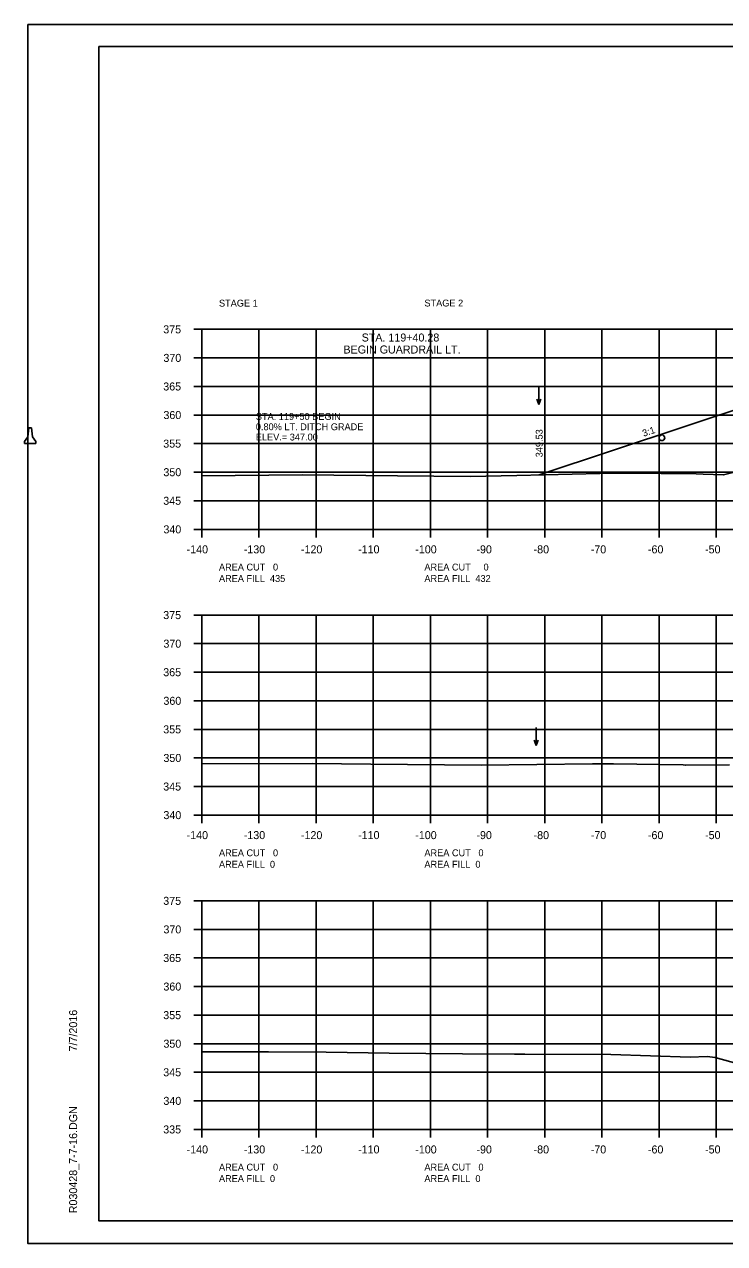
# Model space of a CAD drawing. Extents: x 1374859 to 1376773, y 382242 to 389804.
# Drawn here: x 1375963.5 to 1376086, y 383948.4 to 384161.8 of the extents above; entities that cross this region are included whole.
import ezdxf

# ---------------------------------------------------------------- set-up
doc = ezdxf.new("R2010")
doc.units = 0
for name, color, linetype in [('R_Axis', 7, 'Continuous'), ('R_Axis Annot', 7, 'Continuous'), ('R_Border', 7, 'Continuous'), ('R_Detour Annot', 7, 'Continuous'), ('R_Drive', 7, 'Continuous'), ('R_Exist Surface', 7, 'Continuous'), ('R_Fin Surface', 7, 'Continuous'), ('R_Grid', 7, 'Continuous'), ('R_MOT', 7, 'Continuous'), ('R_No Plot', 7, 'Continuous'), ('R_Water Annot', 7, 'Continuous'), ('R_Xsect Elev', 7, 'Continuous'), ('R_Xsect Slope', 7, 'Continuous')]:
    doc.layers.add(name, color=color, linetype=linetype)

msp = doc.modelspace()

# ---------------------------------------------------------------- linework, layer by layer
at = {"layer": 'R_Axis'}
for p, q in [((1375993.17, 384108.42), (1375994.57, 384108.42)), ((1375994.57, 384073.42), (1375994.57, 384108.42)), ((1375993.17, 384103.42), (1375994.57, 384103.42)), ((1375993.17, 384098.42), (1375994.57, 384098.42)), ((1375993.17, 384093.42), (1375994.57, 384093.42)), ((1375993.17, 384088.42), (1375994.57, 384088.42)), ((1375993.17, 384083.42), (1375994.57, 384083.42)), ((1375993.17, 384078.42), (1375994.57, 384078.42)), ((1375993.17, 384073.42), (1375994.57, 384073.42)), ((1375994.57, 384073.42), (1376274.57, 384073.42)), ((1375994.57, 384072.02), (1375994.57, 384073.42)), ((1376004.57, 384072.02), (1376004.57, 384073.42)), ((1376014.57, 384072.02), (1376014.57, 384073.42)), ((1376024.57, 384072.02), (1376024.57, 384073.42)), ((1376034.57, 384072.02), (1376034.57, 384073.42)), ((1376044.57, 384072.02), (1376044.57, 384073.42)), ((1376054.57, 384072.02), (1376054.57, 384073.42)), ((1376064.57, 384072.02), (1376064.57, 384073.42)), ((1376074.57, 384072.02), (1376074.57, 384073.42)), ((1376084.57, 384072.02), (1376084.57, 384073.42)), ((1375993.17, 384058.42), (1375994.57, 384058.42)), ((1375994.57, 384023.42), (1375994.57, 384058.42)), ((1375993.17, 384053.42), (1375994.57, 384053.42)), ((1375993.17, 384048.42), (1375994.57, 384048.42)), ((1375993.17, 384043.42), (1375994.57, 384043.42)), ((1375993.17, 384038.42), (1375994.57, 384038.42)), ((1375993.17, 384033.42), (1375994.57, 384033.42)), ((1375993.17, 384028.42), (1375994.57, 384028.42)), ((1375993.17, 384023.42), (1375994.57, 384023.42)), ((1375994.57, 384023.42), (1376274.57, 384023.42)), ((1375994.57, 384022.02), (1375994.57, 384023.42)), ((1376004.57, 384022.02), (1376004.57, 384023.42)), ((1376014.57, 384022.02), (1376014.57, 384023.42)), ((1376024.57, 384022.02), (1376024.57, 384023.42)), ((1376034.57, 384022.02), (1376034.57, 384023.42)), ((1376044.57, 384022.02), (1376044.57, 384023.42)), ((1376054.57, 384022.02), (1376054.57, 384023.42)), ((1376064.57, 384022.02), (1376064.57, 384023.42)), ((1376074.57, 384022.02), (1376074.57, 384023.42)), ((1376084.57, 384022.02), (1376084.57, 384023.42)), ((1375993.17, 384008.42), (1375994.57, 384008.42)), ((1375994.57, 383968.42), (1375994.57, 384008.42)), ((1375993.17, 384003.42), (1375994.57, 384003.42)), ((1375993.17, 383998.42), (1375994.57, 383998.42)), ((1375993.17, 383993.42), (1375994.57, 383993.42)), ((1375993.17, 383988.42), (1375994.57, 383988.42)), ((1375993.17, 383983.42), (1375994.57, 383983.42)), ((1375993.17, 383978.42), (1375994.57, 383978.42)), ((1375993.17, 383973.42), (1375994.57, 383973.42)), ((1375993.17, 383968.42), (1375994.57, 383968.42)), ((1375994.57, 383968.42), (1376274.57, 383968.42)), ((1375994.57, 383967.02), (1375994.57, 383968.42)), ((1376004.57, 383967.02), (1376004.57, 383968.42)), ((1376014.57, 383967.02), (1376014.57, 383968.42)), ((1376024.57, 383967.02), (1376024.57, 383968.42)), ((1376034.57, 383967.02), (1376034.57, 383968.42)), ((1376044.57, 383967.02), (1376044.57, 383968.42)), ((1376054.57, 383967.02), (1376054.57, 383968.42)), ((1376064.57, 383967.02), (1376064.57, 383968.42)), ((1376074.57, 383967.02), (1376074.57, 383968.42)), ((1376084.57, 383967.02), (1376084.57, 383968.42))]:
    msp.add_line(p, q, dxfattribs=at)
at = {"layer": 'R_Border'}
for p, q in [((1375976.57, 384157.88), (1376292.75, 384157.88)), ((1375976.57, 383952.42), (1375976.57, 384157.88)), ((1375976.57, 383952.42), (1375976.57, 383952.42)), ((1376292.75, 383952.42), (1375976.57, 383952.42))]:
    msp.add_line(p, q, dxfattribs=at)
at = {"layer": 'R_Exist Surface'}
for points in [[(1375994.57, 384082.77), (1376012.15, 384082.95), (1376028.83, 384082.79), (1376041.52, 384082.66), (1376049.69, 384082.86), (1376064.19, 384083.2), (1376068.72, 384083.27), (1376081.05, 384083.13), (1376082.25, 384083.09), (1376085.84, 384082.94), (1376090.28, 384084.05)], [(1375994.57, 384032.37), (1376013.86, 384032.45), (1376024.11, 384032.33), (1376043.42, 384032.15), (1376062.93, 384032.37), (1376066.61, 384032.38), (1376078.75, 384032.19), (1376079.15, 384032.18), (1376079.18, 384032.18), (1376086.86, 384032.22)], [(1375994.57, 383982.02), (1376006.25, 383982.02), (1376016.3, 383981.93), (1376027.37, 383981.79), (1376040.16, 383981.66), (1376049.25, 383981.58), (1376051.07, 383981.57), (1376066.1, 383981.51), (1376080.02, 383981.04), (1376082.98, 383981.19), (1376084.4, 383981.03), (1376098.32, 383977.16)]]:
    msp.add_lwpolyline(points, dxfattribs=at)
at = {"layer": 'R_Fin Surface'}
msp.add_lwpolyline([(1376053.59, 384082.95), (1376091.7, 384095.64), (1376098.94, 384096.19), (1376105.09, 384096.67), (1376127.65, 384098.4), (1376134.59, 384098.94), (1376157.15, 384100.67), (1376164.08, 384101.21), (1376167.2, 384101.45), (1376177.58, 384102.25), (1376183.85, 384100.16), (1376185.76, 384099.52), (1376192.14, 384097.4), (1376194.08, 384096.75), (1376215.8, 384089.5), (1376242.13, 384080.72), (1376244.25, 384080.02), (1376244.58, 384079.91)], dxfattribs=at)
at = {"layer": 'R_Grid'}
for p, q in [((1375994.57, 384108.42), (1376274.57, 384108.42)), ((1375994.57, 384073.42), (1375994.57, 384108.42)), ((1376004.57, 384073.42), (1376004.57, 384108.42)), ((1376014.57, 384073.42), (1376014.57, 384108.42)), ((1376024.57, 384073.42), (1376024.57, 384108.42)), ((1376034.57, 384073.42), (1376034.57, 384108.42)), ((1376044.57, 384073.42), (1376044.57, 384108.42)), ((1376054.57, 384073.42), (1376054.57, 384108.42)), ((1376064.57, 384073.42), (1376064.57, 384108.42)), ((1376074.57, 384073.42), (1376074.57, 384108.42)), ((1376084.57, 384073.42), (1376084.57, 384108.42)), ((1375994.57, 384103.42), (1376274.57, 384103.42)), ((1375994.57, 384098.42), (1376274.57, 384098.42)), ((1375994.57, 384093.42), (1376274.57, 384093.42)), ((1375994.57, 384088.42), (1376274.57, 384088.42)), ((1375994.57, 384083.42), (1376274.57, 384083.42)), ((1375994.57, 384078.42), (1376274.57, 384078.42)), ((1375994.57, 384073.42), (1376274.57, 384073.42)), ((1375994.57, 384058.42), (1376274.57, 384058.42)), ((1375994.57, 384023.42), (1375994.57, 384058.42)), ((1376004.57, 384023.42), (1376004.57, 384058.42)), ((1376014.57, 384023.42), (1376014.57, 384058.42)), ((1376024.57, 384023.42), (1376024.57, 384058.42)), ((1376034.57, 384023.42), (1376034.57, 384058.42)), ((1376044.57, 384023.42), (1376044.57, 384058.42)), ((1376054.57, 384023.42), (1376054.57, 384058.42)), ((1376064.57, 384023.42), (1376064.57, 384058.42)), ((1376074.57, 384023.42), (1376074.57, 384058.42)), ((1376084.57, 384023.42), (1376084.57, 384058.42)), ((1375994.57, 384053.42), (1376274.57, 384053.42)), ((1375994.57, 384048.42), (1376274.57, 384048.42)), ((1375994.57, 384043.42), (1376274.57, 384043.42)), ((1375994.57, 384038.42), (1376274.57, 384038.42)), ((1375994.57, 384033.42), (1376274.57, 384033.42)), ((1375994.57, 384028.42), (1376274.57, 384028.42)), ((1375994.57, 384023.42), (1376274.57, 384023.42)), ((1375994.57, 384008.42), (1376274.57, 384008.42)), ((1375994.57, 383968.42), (1375994.57, 384008.42)), ((1376004.57, 383968.42), (1376004.57, 384008.42)), ((1376014.57, 383968.42), (1376014.57, 384008.42)), ((1376024.57, 383968.42), (1376024.57, 384008.42)), ((1376034.57, 383968.42), (1376034.57, 384008.42)), ((1376044.57, 383968.42), (1376044.57, 384008.42)), ((1376054.57, 383968.42), (1376054.57, 384008.42)), ((1376064.57, 383968.42), (1376064.57, 384008.42)), ((1376074.57, 383968.42), (1376074.57, 384008.42)), ((1376084.57, 383968.42), (1376084.57, 384008.42)), ((1375994.57, 384003.42), (1376274.57, 384003.42)), ((1375994.57, 383998.42), (1376274.57, 383998.42)), ((1375994.57, 383993.42), (1376274.57, 383993.42)), ((1375994.57, 383988.42), (1376274.57, 383988.42)), ((1375994.57, 383983.42), (1376274.57, 383983.42)), ((1375994.57, 383978.42), (1376274.57, 383978.42)), ((1375994.57, 383973.42), (1376274.57, 383973.42)), ((1375994.57, 383968.42), (1376274.57, 383968.42))]:
    msp.add_line(p, q, dxfattribs=at)
at = {"layer": 'R_MOT'}
for p, q in [((1375964.11, 384089.6), (1375964.28, 384091.19)), ((1375964.53, 384091.19), (1375964.28, 384091.19)), ((1375964.78, 384091.19), (1375964.53, 384091.19)), ((1375964.95, 384089.6), (1375964.78, 384091.19)), ((1375963.53, 384088.44), (1375963.54, 384088.77)), ((1375963.54, 384088.77), (1375964.11, 384089.6)), ((1375965.54, 384088.77), (1375964.95, 384089.6)), ((1375965.53, 384088.44), (1375965.54, 384088.77)), ((1375965.53, 384088.44), (1375963.53, 384088.44))]:
    msp.add_line(p, q, dxfattribs=at)
at = {"layer": 'R_No Plot'}
for p, q in [((1375964.17, 384161.78), (1376297.5, 384161.78)), ((1375964.17, 383948.45), (1376297.5, 383948.45))]:
    msp.add_line(p, q, dxfattribs=at)
for points in [[(1375964.16, 384161.78), (1376297.5, 384161.78), (1376297.5, 383948.44), (1375964.16, 383948.44)], [(1376210.49, 384157.88), (1376210.49, 384148), (1376246.22, 384148), (1376246.22, 384145.08), (1376269.42, 384145.08), (1376269.42, 384120.75), (1376292.75, 384120.75), (1376292.75, 383952.42), (1375976.57, 383952.42), (1375976.57, 384157.88)]]:
    msp.add_lwpolyline(points, close=True, dxfattribs=at)
msp.add_circle((1376075.06, 384089.44), 0.5, dxfattribs=at)
at = {"layer": 'R_Water Annot'}
for p, q in [((1376053.53, 384098.4), (1376053.53, 384095.26)), ((1376053.53, 384095.26), (1376053.18, 384096.22)), ((1376053.53, 384095.26), (1376053.88, 384096.22)), ((1376053.04, 384038.73), (1376053.04, 384035.59)), ((1376053.04, 384035.59), (1376052.69, 384036.55)), ((1376053.04, 384035.59), (1376053.39, 384036.55))]:
    msp.add_line(p, q, dxfattribs=at)

# ---------------------------------------------------------------- texts
at = {"layer": 'R_Axis Annot'}
for s, p in [('STAGE 1', (1375997.57, 384112.4)), ('STAGE 2', (1376033.51, 384112.42))]:
    msp.add_text(s, height=1.2, rotation=360, dxfattribs=at).set_placement(p)
for s, height, p in [('375', 1.4, (1375987.82, 384107.72)), ('370', 1.4, (1375987.85, 384102.72)), ('365', 1.4, (1375987.82, 384097.72)), ('360', 1.4, (1375987.85, 384092.72)), ('355', 1.4, (1375987.82, 384087.72)), ('350', 1.4, (1375987.85, 384082.72)), ('345', 1.4, (1375987.82, 384077.72)), ('340', 1.4, (1375987.85, 384072.72)), ('-140', 1.4, (1375991.91, 384069.22)), ('-130', 1.4, (1376001.91, 384069.22)), ('-120', 1.4, (1376011.91, 384069.22)), ('-110', 1.4, (1376021.91, 384069.22)), ('-100', 1.4, (1376031.91, 384069.22)), ('-90', 1.4, (1376042.61, 384069.22)), ('-80', 1.4, (1376052.61, 384069.22)), ('-70', 1.4, (1376062.61, 384069.22)), ('-60', 1.4, (1376072.61, 384069.22)), ('-50', 1.4, (1376082.61, 384069.22)), ('AREA CUT   0', 1.2, (1375997.57, 384066.22)), ('AREA CUT     0', 1.2, (1376033.51, 384066.22)), ('AREA FILL  435', 1.2, (1375997.57, 384064.22)), ('AREA FILL  432', 1.2, (1376033.51, 384064.22)), ('375', 1.4, (1375987.82, 384057.72)), ('370', 1.4, (1375987.85, 384052.72)), ('365', 1.4, (1375987.82, 384047.72)), ('360', 1.4, (1375987.85, 384042.72)), ('355', 1.4, (1375987.82, 384037.72)), ('350', 1.4, (1375987.85, 384032.72)), ('345', 1.4, (1375987.82, 384027.72)), ('340', 1.4, (1375987.85, 384022.72)), ('-140', 1.4, (1375991.91, 384019.22)), ('-130', 1.4, (1376001.91, 384019.22)), ('-120', 1.4, (1376011.91, 384019.22)), ('-110', 1.4, (1376021.91, 384019.22)), ('-100', 1.4, (1376031.91, 384019.22)), ('-90', 1.4, (1376042.61, 384019.22)), ('-80', 1.4, (1376052.61, 384019.22)), ('-70', 1.4, (1376062.61, 384019.22)), ('-60', 1.4, (1376072.61, 384019.22)), ('-50', 1.4, (1376082.61, 384019.22)), ('AREA CUT   0', 1.2, (1375997.57, 384016.22)), ('AREA CUT   0', 1.2, (1376033.51, 384016.22)), ('AREA FILL  0', 1.2, (1375997.57, 384014.22)), ('AREA FILL  0', 1.2, (1376033.51, 384014.22)), ('375', 1.4, (1375987.82, 384007.72)), ('370', 1.4, (1375987.85, 384002.72)), ('365', 1.4, (1375987.82, 383997.72)), ('360', 1.4, (1375987.85, 383992.72)), ('355', 1.4, (1375987.82, 383987.72)), ('350', 1.4, (1375987.85, 383982.72)), ('345', 1.4, (1375987.82, 383977.72)), ('340', 1.4, (1375987.85, 383972.72)), ('335', 1.4, (1375987.82, 383967.72)), ('-140', 1.4, (1375991.91, 383964.22)), ('-130', 1.4, (1376001.91, 383964.22)), ('-120', 1.4, (1376011.91, 383964.22)), ('-110', 1.4, (1376021.91, 383964.22)), ('-100', 1.4, (1376031.91, 383964.22)), ('-90', 1.4, (1376042.61, 383964.22)), ('-80', 1.4, (1376052.61, 383964.22)), ('-70', 1.4, (1376062.61, 383964.22)), ('-60', 1.4, (1376072.61, 383964.22)), ('-50', 1.4, (1376082.61, 383964.22)), ('AREA CUT   0', 1.2, (1375997.57, 383961.22)), ('AREA CUT   0', 1.2, (1376033.51, 383961.22)), ('AREA FILL  0', 1.2, (1375997.57, 383959.22)), ('AREA FILL  0', 1.2, (1376033.51, 383959.22))]:
    msp.add_text(s, height=height, dxfattribs=at).set_placement(p)
at = {"layer": 'R_Border'}
for s, p in [('7/7/2016', (1375972.76, 383982.07)), ('R030428_7-7-16.DGN', (1375972.76, 383953.75))]:
    msp.add_text(s, height=1.4, rotation=90, dxfattribs=at).set_placement(p)
at = {"layer": 'R_Detour Annot'}
for s, p in [('STA. 119+50 BEGIN', (1376004.02, 384092.57)), ('0.80% LT. DITCH GRADE', (1376004.02, 384090.77)), ('ELEV.= 347.00', (1376004.02, 384088.97))]:
    msp.add_text(s, height=1.2, dxfattribs=at).set_placement(p)
at = {"layer": 'R_Drive'}
for s, p in [('STA. 119+40.28', (1376022.53, 384106.29)), ('BEGIN GUARDRAIL LT.', (1376019.34, 384104.19))]:
    msp.add_text(s, height=1.4, dxfattribs=at).set_placement(p)
at = {"layer": 'R_Xsect Elev'}
msp.add_text('349.53', height=1.2, rotation=90, dxfattribs=at).set_placement((1376054.19, 384086.03))
at = {"layer": 'R_Xsect Slope'}
msp.add_text('3:1', height=1.2, rotation=18.4349, dxfattribs=at).set_placement((1376071.87, 384089.61))

doc.saveas('drawing.dxf')
